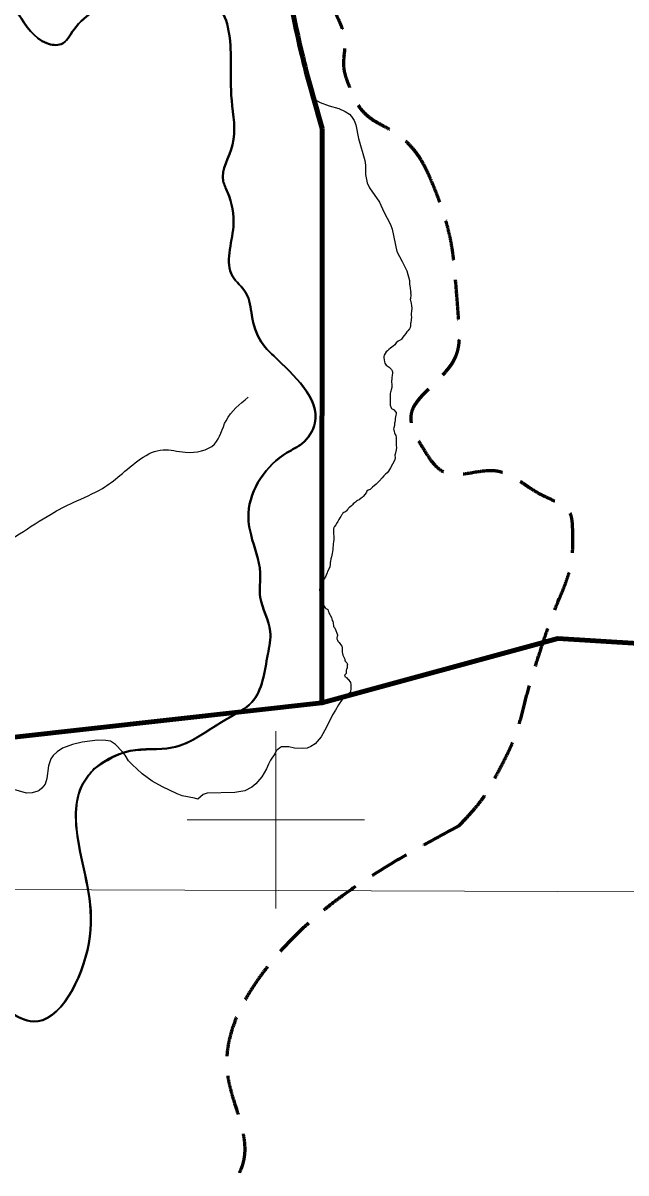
# Model space of a CAD drawing. Extents: x 553962 to 842807, y 8883888 to 9032388.
# Drawn here: x 747148 to 753949, y 8946015 to 8958990 of the extents above; entities that cross this region are included whole.
import ezdxf

# ---------------------------------------------------------------- set-up
doc = ezdxf.new("R2010")
doc.units = 0
doc.header["$LTSCALE"] = 150
doc.linetypes.add('MEDIUM_DASHED', pattern=[4.5, 3, -1.5])
for name, color, linetype, lineweight in [('1', 7, 'Continuous', 13), ('10', 7, 'MEDIUM_DASHED', 60), ('2', 7, 'Continuous', 13), ('20', 7, 'Continuous', 35), ('24', 7, 'Continuous', 25), ('9', 7, 'Continuous', 90)]:
    doc.layers.add(name, color=color, linetype=linetype, lineweight=lineweight)

msp = doc.modelspace()

# ---------------------------------------------------------------- linework, layer by layer
at = {"layer": '1'}
msp.add_line((565315.3, 8949866.8), (791497.7, 8949052.2), dxfattribs=at)
at = {"layer": '10'}
for points in [[(751718.9, 8957290.2), (751531.6, 8957712.2), (750995.8, 8957861.4), (750836, 8958259.9), (750739.1, 8958501.4), (750810.6, 8958803), (750701.7, 8959043.4), (750649.5, 8959158.5), (750585.8, 8959273.1), (750522.6, 8959379.2), (750416.4, 8959557.6), (750245.2, 8959714.4), (750142.1, 8959894), (750059.8, 8960037.4), (750424.3, 8960195.8), (750388.3, 8960341.7), (750306, 8960675.5), (749757.2, 8960933.4), (749694.4, 8961281.9), (749657.1, 8961488.8), (749737.2, 8961760.6), (749694.4, 8961975.8), (749670.2, 8962097.1), (749510.2, 8962210.1), (749537.7, 8962334), (749613.3, 8962675.1), (749758.5, 8963019.6), (749851.1, 8963363.7), (749964, 8963783.7), (750022.5, 8964223.4), (750164.5, 8964639.7), (750243.4, 8964871.2), (750497.6, 8964991.5), (750634.5, 8965199.3), (750728.3, 8965341.6), (750833.7, 8965482.3), (750858.4, 8965647), (750892.9, 8965877.2), (750782, 8966109.4), (750768.8, 8966340.9), (750760.8, 8966481.8), (750668.1, 8966638.3), (750791.2, 8966766.2), (750923.4, 8966903.6), (751072.8, 8966882.1), (751216.6, 8966934), (751537.1, 8967049.7), (751840, 8967247.2), (752179.1, 8967269.8), (752291, 8967277.3), (752403, 8967284.8), (752514.9, 8967292.2), (752738.7, 8967307.2), (752962.6, 8967322.1), (753186.4, 8967337), (753247.3, 8967341.1), (753307.9, 8967370.8), (753353.8, 8967411.3)], [(752064, 8949931.3), (752226.2, 8950099), (752371.1, 8950281.5), (752484, 8950494.8), (752727.4, 8950954.4), (752832, 8951444.1), (752990, 8951926.7), (753136.7, 8952374.9), (753359.2, 8952845.2), (753347.9, 8953290.8), (753342, 8953522.6), (753008.5, 8953646.6), (752804.9, 8953784.5), (752471.5, 8954010.4), (751900.3, 8953804.2), (751669.5, 8954179.5), (751384.3, 8954643.3), (752099.3, 8955128.6), (752064.4, 8955611.4), (752024.1, 8956168.6), (751963.7, 8956738.7), (751718.9, 8957290.2)]]:
    msp.add_open_spline(points, degree=3, dxfattribs=at)
msp.add_spline([(752064, 8949931.3), (749882.4, 8948312.2), (749452.3, 8947143.5), (749636.6, 8946159.4), (749206.6, 8945236.7), (749452.3, 8944375.6), (748941.6, 8943614.3)], degree=3, dxfattribs=at)
at = {"layer": '2'}
for p, q in [((750000, 8949000), (750000, 8951000)), ((749000, 8950000), (751000, 8950000))]:
    msp.add_line(p, q, dxfattribs=at)
at = {"layer": '20'}
for points in [[(741757, 8951391.8), (741904.4, 8951303.2), (742026.6, 8951176.8), (742304.6, 8950915.5), (742553.1, 8950628.9), (742856.4, 8950633.1), (743104.9, 8950346.5), (743302.9, 8949756.4), (743471.4, 8949482.4), (743781.4, 8949069.4), (744156.3, 8948824.9), (744438.5, 8948774.4), (744746, 8948580.5), (745015.6, 8948374), (745120.9, 8948171.6), (745500, 8948121.1), (745748.5, 8948239.1), (746009.6, 8948243.3), (746679.4, 8948053.6), (747265.2, 8947722.8), (747890.7, 8948604.7), (747777, 8949723.8), (747824.3, 8950406.6), (748355.1, 8950776.4), (748829, 8950814.3), (749445, 8951136.8), (749729.3, 8951326.4), (749909.4, 8951867), (749937.8, 8952123), (749824.1, 8952511.9), (749824.1, 8952786.9), (749719.8, 8953213.6), (749691.4, 8953460.2), (750127.4, 8954143), (750298, 8954247.3), (750440.1, 8954474.9), (749975.7, 8955233.6), (749833.6, 8955394.8), (749729.3, 8955688.8), (749663, 8955944.8), (749511.3, 8956134.5), (749520.8, 8956694), (749454.5, 8957082.8), (749407.1, 8957206.1), (749511.3, 8957613.9), (749501.9, 8958116.5), (749492.4, 8958571.7), (749350.2, 8959169.2), (748629.9, 8959283), (747966.5, 8959131.2), (747720.1, 8958913.1), (747577.9, 8958751.9), (747416.8, 8958761.4), (747094.6, 8959093.3), (746775.2, 8959415.7), (746424.5, 8959510.6), (745818, 8959510.6), (745315.7, 8959567.5), (745115.2, 8959512.3), (745104.4, 8959700.2), (745113.1, 8959996.1), (744921, 8960244.5), (744724.5, 8960047.9), (744571.3, 8959890.3), (744456.8, 8959851.4), (744359.7, 8959812.5), (744359.7, 8959667.8), (744340.3, 8959564.1), (744346.8, 8959384.8), (744264.7, 8959300.6), (744137.4, 8959196.9), (744113.6, 8959086.8), (744096.4, 8959067.3), (744048.9, 8959026.3), (743982, 8959022), (743941, 8959063), (743822.2, 8959140.8), (743692.7, 8959099.7), (743621.5, 8959093.2), (743530.8, 8959101.9), (743476.8, 8959114.8), (743425, 8959104), (743373.2, 8959080.3), (743258.8, 8959225), (743142.3, 8959307.1), (743027.9, 8959320), (742881.1, 8959365.4), (742714.4, 8959394.5), (742487.7, 8959307.1), (742371.2, 8959051.1), (742410, 8958581.3)], [(742410, 8958581.3), (742371.2, 8959051.1), (742487.7, 8959307.1), (742714.4, 8959394.5), (742881.1, 8959365.4), (743027.9, 8959320), (743142.3, 8959307.1), (743258.8, 8959225), (743373.2, 8959080.3), (743425, 8959104), (743476.8, 8959114.8), (743530.8, 8959101.9), (743621.5, 8959093.2), (743692.7, 8959099.7), (743822.2, 8959140.8), (743941, 8959063), (743982, 8959022), (744048.9, 8959026.3), (744096.4, 8959067.3), (744113.6, 8959086.8), (744137.4, 8959196.9), (744264.7, 8959300.6), (744346.8, 8959384.8), (744340.3, 8959564.1), (744359.7, 8959667.8), (744359.7, 8959812.5), (744456.8, 8959851.4), (744571.3, 8959890.3), (744724.5, 8960047.9), (744921, 8960244.5), (745113.1, 8959996.1), (745104.4, 8959700.2), (745115.2, 8959512.3), (745315.7, 8959567.5), (745818, 8959510.6), (746424.5, 8959510.6), (746775.2, 8959415.7), (747094.6, 8959093.3), (747416.8, 8958761.4), (747577.9, 8958751.9), (747720.1, 8958913.1), (747966.5, 8959131.2), (748629.9, 8959283), (749350.2, 8959169.2), (749492.4, 8958571.7), (749501.9, 8958116.5), (749511.3, 8957613.9), (749407.1, 8957206.1), (749454.5, 8957082.8), (749520.8, 8956694), (749511.3, 8956134.5), (749663, 8955944.8), (749729.3, 8955688.8), (749833.6, 8955394.8), (749975.7, 8955233.6), (750440.1, 8954474.9), (750298, 8954247.3), (750127.4, 8954143), (749691.4, 8953460.2), (749719.8, 8953213.6), (749824.1, 8952786.9), (749824.1, 8952511.9), (749937.8, 8952123), (749909.4, 8951867), (749729.3, 8951326.4), (749445, 8951136.8), (748829, 8950814.3), (748355.1, 8950776.4), (747954.2, 8950580.2)], [(742410, 8958581.3), (742371.2, 8959051.1), (742487.7, 8959307.1), (742714.4, 8959394.5), (742881.1, 8959365.4), (743027.9, 8959320), (743142.3, 8959307.1), (743258.8, 8959225), (743373.2, 8959080.3), (743425, 8959104), (743476.8, 8959114.8), (743530.8, 8959101.9), (743621.5, 8959093.2), (743692.7, 8959099.7), (743822.2, 8959140.8), (743941, 8959063), (743982, 8959022), (744048.9, 8959026.3), (744096.4, 8959067.3), (744113.6, 8959086.8), (744137.4, 8959196.9), (744264.7, 8959300.6), (744346.8, 8959384.8), (744340.3, 8959564.1), (744359.7, 8959667.8), (744359.7, 8959812.5), (744456.8, 8959851.4), (744571.3, 8959890.3), (744724.5, 8960047.9), (744921, 8960244.5), (745113.1, 8959996.1), (745104.4, 8959700.2), (745115.2, 8959512.3), (745315.7, 8959567.5), (745818, 8959510.6), (746424.5, 8959510.6), (746775.2, 8959415.7), (747094.6, 8959093.3), (747416.8, 8958761.4), (747577.9, 8958751.9), (747720.1, 8958913.1), (747966.5, 8959131.2), (748629.9, 8959283), (749350.2, 8959169.2), (749492.4, 8958571.7), (749501.9, 8958116.5), (749511.3, 8957613.9), (749407.1, 8957206.1), (749454.5, 8957082.8), (749520.8, 8956694), (749511.3, 8956134.5), (749663, 8955944.8), (749729.3, 8955688.8), (749833.6, 8955394.8), (749975.7, 8955233.6), (750440.1, 8954474.9), (750298, 8954247.3), (750127.4, 8954143), (749691.4, 8953460.2), (749719.8, 8953213.6), (749824.1, 8952786.9), (749824.1, 8952511.9), (749937.8, 8952123), (749909.4, 8951867), (749729.3, 8951326.4), (749445, 8951136.8), (748829, 8950814.3), (748355.1, 8950776.4), (747954.2, 8950580.2)], [(742410, 8958581.3), (742371.2, 8959051.1), (742487.7, 8959307.1), (742714.4, 8959394.5), (742881.1, 8959365.4), (743027.9, 8959320), (743142.3, 8959307.1), (743258.8, 8959225), (743373.2, 8959080.3), (743425, 8959104), (743476.8, 8959114.8), (743530.8, 8959101.9), (743621.5, 8959093.2), (743692.7, 8959099.7), (743822.2, 8959140.8), (743941, 8959063), (743982, 8959022), (744048.9, 8959026.3), (744096.4, 8959067.3), (744113.6, 8959086.8), (744137.4, 8959196.9), (744264.7, 8959300.6), (744346.8, 8959384.8), (744340.3, 8959564.1), (744359.7, 8959667.8), (744359.7, 8959812.5), (744456.8, 8959851.4), (744571.3, 8959890.3), (744724.5, 8960047.9), (744921, 8960244.5), (745113.1, 8959996.1), (745104.4, 8959700.2), (745115.2, 8959512.3), (745315.7, 8959567.5), (745818, 8959510.6), (746424.5, 8959510.6), (746775.2, 8959415.7), (747094.6, 8959093.3), (747416.8, 8958761.4), (747577.9, 8958751.9), (747720.1, 8958913.1), (747966.5, 8959131.2), (748629.9, 8959283), (749350.2, 8959169.2), (749492.4, 8958571.7), (749501.9, 8958116.5), (749511.3, 8957613.9), (749407.1, 8957206.1), (749454.5, 8957082.8), (749520.8, 8956694), (749511.3, 8956134.5), (749663, 8955944.8), (749729.3, 8955688.8), (749833.6, 8955394.8), (749975.7, 8955233.6), (750440.1, 8954474.9), (750298, 8954247.3), (750127.4, 8954143), (749691.4, 8953460.2), (749719.8, 8953213.6), (749824.1, 8952786.9), (749824.1, 8952511.9), (749937.8, 8952123), (749909.4, 8951867), (749729.3, 8951326.4), (749445, 8951136.8), (748829, 8950814.3), (748355.1, 8950776.4), (747954.2, 8950580.2)], [(747952.3, 8950578.5), (747824.3, 8950406.6), (747777, 8949723.8), (747890.7, 8948604.7), (747265.2, 8947722.8), (746679.4, 8948053.6), (746009.6, 8948243.3), (745748.5, 8948239.1), (745500, 8948121.1), (745120.9, 8948171.6), (745015.6, 8948374), (744746, 8948580.5), (744438.5, 8948774.4), (744156.3, 8948824.9), (743975.4, 8948913.7)], [(747952.3, 8950578.5), (747824.3, 8950406.6), (747777, 8949723.8), (747890.7, 8948604.7), (747265.2, 8947722.8), (746679.4, 8948053.6), (746009.6, 8948243.3), (745748.5, 8948239.1), (745500, 8948121.1), (745120.9, 8948171.6), (745015.6, 8948374), (744746, 8948580.5), (744438.5, 8948774.4), (744156.3, 8948824.9), (743975.4, 8948913.7)], [(747952.3, 8950578.5), (747824.3, 8950406.6), (747777, 8949723.8), (747890.7, 8948604.7), (747265.2, 8947722.8), (746679.4, 8948053.6), (746009.6, 8948243.3), (745748.5, 8948239.1), (745500, 8948121.1), (745120.9, 8948171.6), (745015.6, 8948374), (744746, 8948580.5), (744438.5, 8948774.4), (744156.3, 8948824.9), (743975.4, 8948913.7)]]:
    msp.add_spline(points, degree=3, dxfattribs=at)
at = {"layer": '24'}
for points in [[(750423.6, 8958135.7), (750499.6, 8958092.9), (750602.7, 8958055.6), (750709.5, 8958026.2), (750782, 8957991.5), (750830.2, 8957961.5), (750855.2, 8957933.6), (750884.2, 8957892.1), (750902.2, 8957841), (750932.8, 8957688.1), (751002.6, 8957440.2), (751011.1, 8957385.5), (751012.3, 8957279.8), (751029.1, 8957185.3), (751054.7, 8957130.6), (751168.1, 8956969), (751218.5, 8956860.1), (751291.5, 8956717.4), (751311.6, 8956662.7), (751365.8, 8956411.3), (751423, 8956298.1), (751477.7, 8956195.2), (751505.7, 8956084.4)], [(751505.7, 8956084.4), (751507.4, 8956055.1), (751508.1, 8956042.7), (751510.5, 8956026.3), (751513.5, 8956003.2), (751520.2, 8955965.6), (751521.6, 8955957.9), (751521.9, 8955951.5), (751522.8, 8955950.1)], [(751520.4, 8955950.1), (751521.7, 8955924.3), (751521.1, 8955909.7), (751519.5, 8955892.5), (751517.2, 8955883.6), (751515.1, 8955868.8), (751519.1, 8955855.6), (751523.6, 8955846.3), (751529.6, 8955801.9), (751533.5, 8955770.7), (751531.2, 8955742.9), (751527.4, 8955706), (751527.1, 8955688.9), (751529, 8955674), (751525.8, 8955639.9), (751521.3, 8955611.7), (751519.4, 8955598.1), (751518.8, 8955572), (751514.3, 8955556), (751506.3, 8955540.3), (751487.9, 8955518.6), (751476.7, 8955507.2), (751464.3, 8955487.1), (751446.1, 8955465), (751433, 8955446.6), (751417.1, 8955424.3), (751410.1, 8955416.6), (751379.8, 8955399.5), (751358.3, 8955381.5), (751341.1, 8955360.8), (751323.2, 8955344.1), (751293.9, 8955319.6), (751275.7, 8955305.3), (751259.5, 8955292.8), (751245.4, 8955280.6), (751231.7, 8955260.9), (751222.1, 8955244), (751218, 8955227.8), (751219.2, 8955211.1)], [(751219.2, 8955211.1), (751223.8, 8955165.8), (751229.9, 8955150.6), (751245.2, 8955131.5), (751254.7, 8955121.9), (751279.2, 8955106.3), (751297.5, 8955088.6), (751302.9, 8955080.6), (751310.3, 8955065.4), (751314.1, 8955055.2), (751314.7, 8955041.2), (751310.3, 8955015.7), (751307.7, 8954988.5), (751305.8, 8954937.9), (751306.7, 8954916), (751309.1, 8954905.5)], [(751309.1, 8954905.5), (751307.7, 8954878.1), (751301.9, 8954853), (751298.4, 8954837.1), (751293.7, 8954825), (751291.3, 8954811.7), (751288.5, 8954774.2), (751288.8, 8954720.4), (751288.8, 8954687.3), (751290.7, 8954677.2), (751300.6, 8954649.5), (751305.3, 8954642.5), (751318.4, 8954633.2), (751328.3, 8954627.8), (751332.1, 8954625.3)], [(751332.1, 8954625.3), (751355.9, 8954594), (751356.8, 8954581.6), (751355, 8954566), (751346.2, 8954527.5), (751344.9, 8954505.5), (751340.3, 8954487.1), (751337.9, 8954474.9), (751339.8, 8954461.6), (751337.9, 8954450.2), (751330.1, 8954423.6), (751328.8, 8954408.9), (751329.7, 8954399.3), (751334.7, 8954381.9), (751338, 8954365.6), (751347.6, 8954346.8), (751351.8, 8954334.4), (751355.4, 8954314.7), (751356.3, 8954289.5), (751358.6, 8954221.4), (751360.5, 8954199.8), (751358.2, 8954173.9), (751344.9, 8954124.4), (751343.9, 8954113), (751346.9, 8954083.7), (751343.8, 8954066), (751335.8, 8954047.5), (751314.9, 8954010.9), (751294.9, 8953971.7), (751270.3, 8953935.2), (751255.4, 8953915.8), (751235.4, 8953897.9), (751217.2, 8953882.7), (751198.8, 8953859.8), (751170.9, 8953825.3), (751131.4, 8953785.2), (751091.2, 8953752.8), (751063.4, 8953728), (751042, 8953718.8), (751024.7, 8953707.5)], [(750986.8, 8953648.3), (750985.4, 8953646.6), (750979.8, 8953643), (750972.5, 8953637.9), (750963.2, 8953629.5), (750940.5, 8953610.7), (750922.4, 8953602.4), (750911.4, 8953595.1), (750896.8, 8953584.2)], [(751024.7, 8953707.5), (751020.7, 8953696.5), (751014.4, 8953686.1), (751006.4, 8953674.5), (750985.2, 8953648.4)], [(750896.8, 8953584.2), (750886.7, 8953576), (750873.8, 8953563.7), (750863.4, 8953552.2), (750852.4, 8953541.5), (750833.6, 8953527.6), (750825.1, 8953520.3), (750818.7, 8953513.5), (750809.7, 8953502.3), (750797.1, 8953486.9), (750789.7, 8953478.8), (750777, 8953472.5), (750766.3, 8953466.8), (750757.3, 8953459.3), (750746.6, 8953446.4), (750741, 8953438.2), (750731.8, 8953423.6), (750723, 8953408.8), (750711.5, 8953388.1), (750700.2, 8953366.8), (750692.9, 8953354.2), (750675.2, 8953329.8), (750661.4, 8953311.1), (750656.3, 8953301.1), (750655, 8953296.7), (750651.6, 8953278.5), (750651.3, 8953261.4), (750650.2, 8953238.4), (750651.3, 8953219.6), (750653.3, 8953204.2), (750654.4, 8953182.6), (750655, 8953161.3), (750652.1, 8953137.2), (750647.9, 8953115.3), (750645.7, 8953100.4), (750643.2, 8953069.9), (750641.5, 8953049.7), (750633.6, 8953006.2), (750631.9, 8952984.9), (750628.5, 8952968.8), (750621.2, 8952943.5), (750616.2, 8952913.3), (750614.2, 8952902.7), (750612.8, 8952878.8), (750609.7, 8952855.8), (750602.6, 8952835.1), (750584.1, 8952800.1), (750578.5, 8952788.3), (750568.9, 8952760.9), (750564.4, 8952748), (750558.2, 8952739), (750552.9, 8952730.9), (750545.3, 8952719.9), (750536.8, 8952704.9), (750529.8, 8952688.7), (750523.1, 8952676.6), (750513.8, 8952662.3), (750506, 8952639.1), (750499.5, 8952623.1), (750495.6, 8952609.9), (750494.2, 8952597), (750494.2, 8952587.5), (750496.7, 8952581), (750498.4, 8952577.1), (750515, 8952523.4)], [(750515, 8952523.4), (750516.1, 8952514.7), (750516.4, 8952504.2), (750518.4, 8952485.1), (750519.2, 8952467.4), (750521.2, 8952458.4), (750526.2, 8952448.3), (750532.1, 8952434.9), (750535, 8952426.5), (750547.7, 8952403.8), (750555.5, 8952392.9), (750564.2, 8952385.3), (750580.2, 8952377.7), (750583.9, 8952374.9), (750585.9, 8952371.3), (750589, 8952358.9), (750592.7, 8952348.4), (750597.7, 8952335.7), (750609.2, 8952316.9), (750613.7, 8952307.1), (750626.7, 8952281), (750632.6, 8952265.7), (750637.1, 8952247.5), (750641, 8952237.3), (750645.2, 8952220.8)], [(750645.2, 8952220.8), (750650.6, 8952184.7), (750651.7, 8952177.7), (750656.5, 8952174.6), (750660.4, 8952170.1), (750663.8, 8952162), (750677.3, 8952136), (750689.4, 8952105.4), (750695.3, 8952086.9), (750695.3, 8952078.5), (750693, 8952066.5), (750687.7, 8952052), (750687.7, 8952040.5), (750693.9, 8952026.7), (750700.9, 8952015.8), (750713.9, 8951999.9), (750722.3, 8951988.1), (750733, 8951973.2), (750743.9, 8951957.8), (750747.3, 8951948.8), (750748.7, 8951932.1), (750748.1, 8951908.8), (750747, 8951893.1), (750751, 8951876.4), (750756.3, 8951858.5), (750761.9, 8951842.2), (750770.9, 8951828.7), (750777.7, 8951814.1), (750779.7, 8951800.5), (750783, 8951789.8), (750788.7, 8951782.5), (750799.9, 8951771.3), (750805.5, 8951762.6), (750807.5, 8951755.9), (750806.1, 8951746.1), (750804.6, 8951730.5), (750804.6, 8951720.1), (750805.5, 8951713.9), (750795.7, 8951694), (750793.1, 8951689.2), (750793.1, 8951685), (750794.2, 8951678.3), (750794.2, 8951671.6), (750792.6, 8951660.4), (750794.2, 8951655.1), (750793.7, 8951651.7), (750785, 8951644.2), (750776.3, 8951637.1), (750775.4, 8951629.6), (750776.6, 8951623.4), (750779.9, 8951616.9), (750784.4, 8951612.2), (750793.1, 8951606.6), (750801.1, 8951600.5), (750808.4, 8951589), (750812.6, 8951585.6), (750814.9, 8951584.1)], [(750816.8, 8951585.2), (750841.2, 8951547.4), (750845.2, 8951526.5), (750845.3, 8951483.2), (750840.6, 8951445.4), (750835.5, 8951431.8), (750782.1, 8951389.9), (750747.8, 8951356.2), (750707.5, 8951297.9), (750673.1, 8951235.5), (750638.2, 8951183.6), (750572.6, 8951045), (750509.5, 8950935), (750444.8, 8950855.3), (750395, 8950825.3), (750352, 8950806.8), (750301.3, 8950803.8), (750210.4, 8950807.4), (750148.2, 8950821.9), (750091, 8950824.7), (750065.3, 8950821.8), (750040.7, 8950809.2), (750002.6, 8950778.6), (749989.8, 8950743.1), (749940.4, 8950671.8), (749917, 8950629.2), (749893.7, 8950575.8), (749841.7, 8950483.1), (749773.8, 8950404.3), (749730.5, 8950368.5), (749651.5, 8950328), (749536, 8950306.5), (749226.3, 8950300.4), (749179.3, 8950285.4), (749120.6, 8950234.1)], [(749120.6, 8950234.1), (749082.8, 8950244.7), (748944.7, 8950271.7), (748885.6, 8950293.6), (748719.8, 8950372.3), (748606.6, 8950436), (748490.4, 8950517), (748378, 8950622.7), (748339.6, 8950664), (748298.7, 8950730.8), (748267.4, 8950771.7), (748189.7, 8950850.3), (748135.7, 8950885.3), (748082.8, 8950893.4), (747987.7, 8950898.8), (747814.2, 8950875.3), (747707.5, 8950848.8), (747593.3, 8950807), (747531.8, 8950766.1), (747489.1, 8950725.6), (747461.7, 8950686.7), (747435.1, 8950610.3), (747416.8, 8950467.2), (747397.4, 8950401), (747359.6, 8950356.2), (747328.7, 8950328.7), (747314.8, 8950321.3), (747253.4, 8950305.9), (747188.5, 8950300.2), (747045.1, 8950342.4)]]:
    msp.add_lwpolyline(points, dxfattribs=at)
msp.add_spline([(746320.5, 8952725.9), (746386.2, 8952936.5), (746754.7, 8953055.1), (747110, 8953226.2), (747465.2, 8953450.1), (747715.3, 8953581.7), (748044.2, 8953739.7), (748241.6, 8953884.6), (748728.5, 8954174.2), (748978.5, 8954147.9), (749307.5, 8954240.1), (749439.1, 8954503.4), (749689.1, 8954766.8)], degree=3, dxfattribs=at)
at = {"layer": '9'}
for points in [[(737921.5, 8948812.5), (740981.3, 8950253.8), (750519.5, 8951321.2), (750521.5, 8957798.6)], [(750519.5, 8951321.2), (753181.6, 8952045.1), (767371, 8951165.8), (772338.7, 8947456.5)]]:
    msp.add_lwpolyline(points, dxfattribs=at)
msp.add_spline([(750521.5, 8957798.6), (750290, 8958657.6), (749980, 8960173.9), (749746.6, 8961538.9), (749919.1, 8962982.1), (750673.6, 8964858.9), (751354.2, 8966153.2), (751832.9, 8967092.2), (752515.2, 8967905.8), (752689.9, 8968716.5), (752991.6, 8969502.6), (753167.8, 8969908.5), (753010.5, 8971299.2), (753439.5, 8973954.2)], degree=3, dxfattribs=at)

doc.saveas('drawing.dxf')
